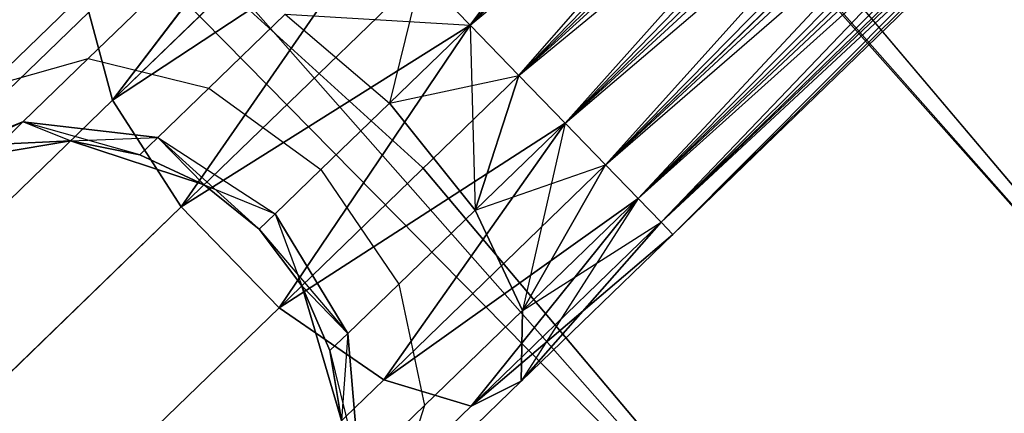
# Model space of a CAD drawing. Extents: x -91 to 91, y -91 to 262.
# Tile 447 of 480: x 43.32 to 46.67, y 42.14 to 43.48. Entities that reach past the tile are written whole.
import ezdxf

# ---------------------------------------------------------------- set-up
doc = ezdxf.new("R2010")
doc.units = 0
doc.header["$LTSCALE"] = 25.4
doc.layers.get('0').update_dxf_attribs({"linetype": 'CONTINUOUS'})

# ---------------------------------------------------------------- blocks, each defined once
blk = doc.blocks.new('ETE0_STL_1')
at = {"color": 0}
for p, q in [((44.8491, 43.4633, 169.0076), (50.3741, 48.815, 169.0076)), ((44.8491, 43.4633, 169.0076), (50.3741, 48.815, 169.0076)), ((44.8491, 43.4633, 171.0076), (50.3741, 48.815, 171.0076)), ((44.8491, 43.4633, 171.0076), (50.3741, 48.815, 171.0076)), ((50.3741, 48.815, 171.0076), (45.0156, 43.2914, 170.9785)), ((50.3741, 48.815, 171.0076), (45.0156, 43.2914, 170.9785)), ((45.0156, 43.2914, 169.0367), (50.5407, 48.6431, 169.0367)), ((45.0156, 43.2914, 169.0367), (50.5407, 48.6431, 169.0367)), ((45.1725, 43.1295, 169.1222), (50.5407, 48.6431, 169.0367)), ((45.1725, 43.1295, 169.1222), (50.5407, 48.6431, 169.0367)), ((45.0156, 43.2914, 170.9785), (50.6975, 48.4812, 170.8931)), ((45.0156, 43.2914, 170.9785), (50.6975, 48.4812, 170.8931)), ((45.1725, 43.1295, 170.8931), (50.6975, 48.4812, 170.8931)), ((45.1725, 43.1295, 170.8931), (50.6975, 48.4812, 170.8931)), ((45.3105, 42.987, 170.7561), (50.6975, 48.4812, 170.8931)), ((45.3105, 42.987, 170.7561), (50.6975, 48.4812, 170.8931)), ((38.6948, 48.4429, 330.5076), (44.6868, 42.9777, 330.5076)), ((44.6868, 42.9777, 321.0076), (38.6948, 48.4429, 321.0076)), ((44.6868, 42.9777, 321.0076), (38.6948, 48.4429, 321.0076)), ((38.6948, 48.4429, 330.5076), (44.6868, 42.9777, 330.5076)), ((45.1725, 43.1295, 169.1222), (50.8355, 48.3387, 169.2591)), ((45.1725, 43.1295, 169.1222), (50.8355, 48.3387, 169.2591)), ((45.3105, 42.987, 169.2591), (50.8355, 48.3387, 169.2591)), ((45.3105, 42.987, 169.2591), (50.8355, 48.3387, 169.2591)), ((45.4217, 42.8722, 169.4395), (50.8355, 48.3387, 169.2591)), ((45.4217, 42.8722, 169.4395), (50.8355, 48.3387, 169.2591)), ((45.3105, 42.987, 170.7561), (50.9467, 48.2239, 170.5757)), ((45.3105, 42.987, 170.7561), (50.9467, 48.2239, 170.5757)), ((45.4217, 42.8722, 170.5757), (50.9467, 48.2239, 170.5757)), ((45.4217, 42.8722, 170.5757), (50.9467, 48.2239, 170.5757)), ((45.4997, 42.7917, 170.3622), (50.9467, 48.2239, 170.5757)), ((45.4997, 42.7917, 170.3622), (50.9467, 48.2239, 170.5757)), ((45.4217, 42.8722, 169.4395), (51.0247, 48.1434, 169.653)), ((45.4217, 42.8722, 169.4395), (51.0247, 48.1434, 169.653)), ((45.4997, 42.7917, 169.653), (51.0247, 48.1434, 169.653)), ((45.4997, 42.7917, 169.653), (51.0247, 48.1434, 169.653)), ((45.5398, 42.7503, 169.8871), (51.0247, 48.1434, 169.653)), ((45.5398, 42.7503, 169.8871), (51.0247, 48.1434, 169.653)), ((45.4997, 42.7917, 170.3622), (51.0648, 48.1019, 170.1281)), ((45.4997, 42.7917, 170.3622), (51.0648, 48.1019, 170.1281)), ((45.5398, 42.7503, 170.1281), (51.0648, 48.1019, 170.1281)), ((45.5398, 42.7503, 170.1281), (51.0648, 48.1019, 170.1281)), ((45.5398, 42.7503, 169.8871), (51.0648, 48.1019, 170.1281)), ((45.5398, 42.7503, 169.8871), (51.0648, 48.1019, 170.1281)), ((46.9069, 40.4666, 327.5076), (41.2237, 46.243, 327.5076)), ((41.2237, 46.243, 328.5076), (46.9069, 40.4666, 328.5076)), ((46.9069, 40.4666, 327.5076), (41.2237, 46.243, 327.5076)), ((41.2237, 46.243, 328.5076), (46.9069, 40.4666, 328.5076)), ((44.8491, 43.4633, 321.0076), (46.9351, 45.817, 320.7428)), ((44.8491, 43.4633, 321.0076), (46.9351, 45.817, 320.7428)), ((44.8491, 43.4633, 319.0076), (46.5789, 45.7858, 318.9072)), ((44.8491, 43.4633, 319.0076), (46.5789, 45.7858, 318.9072)), ((44.8491, 43.4633, 321.0076), (47.2681, 45.4732, 320.7428)), ((44.8491, 43.4633, 321.0076), (47.2681, 45.4732, 320.7428)), ((45.0156, 43.2914, 320.9785), (47.2681, 45.4732, 320.7428)), ((45.0156, 43.2914, 320.9785), (47.2681, 45.4732, 320.7428)), ((45.1725, 43.1295, 320.8931), (47.2681, 45.4732, 320.7428)), ((45.1725, 43.1295, 320.8931), (47.2681, 45.4732, 320.7428)), ((46.8899, 45.4401, 318.794), (44.8491, 43.4633, 319.0076)), ((46.8899, 45.4401, 318.794), (44.8491, 43.4633, 319.0076)), ((45.0156, 43.2914, 319.0367), (46.8899, 45.4401, 318.794)), ((45.0156, 43.2914, 319.0367), (46.8899, 45.4401, 318.794)), ((50.1646, 38.9328, 158.5), (44.6537, 45.1475, 158.5)), ((44.6537, 45.1475, 159.5), (50.1646, 38.9328, 159.5)), ((50.1646, 38.9328, 158.5), (44.6537, 45.1475, 158.5)), ((44.6537, 45.1475, 159.5), (50.1646, 38.9328, 159.5)), ((45.0156, 43.2914, 319.0367), (47.2255, 45.1182, 318.9072)), ((45.0156, 43.2914, 319.0367), (47.2255, 45.1182, 318.9072)), ((45.1725, 43.1295, 320.8931), (47.5391, 45.1457, 320.5228)), ((45.1725, 43.1295, 320.8931), (47.5391, 45.1457, 320.5228)), ((45.1725, 43.1295, 319.1222), (47.2255, 45.1182, 318.9072)), ((45.1725, 43.1295, 319.1222), (47.2255, 45.1182, 318.9072)), ((45.3105, 42.987, 320.7561), (47.5391, 45.1457, 320.5228)), ((45.3105, 42.987, 320.7561), (47.5391, 45.1457, 320.5228)), ((45.3105, 42.987, 319.2591), (47.2255, 45.1182, 318.9072)), ((45.3105, 42.987, 319.2591), (47.2255, 45.1182, 318.9072)), ((45.4217, 42.8722, 320.5757), (47.5391, 45.1457, 320.5228)), ((45.4217, 42.8722, 320.5757), (47.5391, 45.1457, 320.5228)), ((44.7911, 45.0112, 159.5), (50.283, 38.7797, 159.5)), ((50.283, 38.7797, 169), (44.7911, 45.0112, 169)), ((44.7911, 45.0112, 159.5), (50.283, 38.7797, 159.5)), ((50.283, 38.7797, 169), (44.7911, 45.0112, 169)), ((45.3105, 42.987, 319.2591), (47.5089, 44.8939, 319.2211)), ((45.3105, 42.987, 319.2591), (47.5089, 44.8939, 319.2211)), ((45.4217, 42.8722, 320.5757), (47.6859, 44.9094, 320.1334)), ((45.4217, 42.8722, 320.5757), (47.6859, 44.9094, 320.1334)), ((45.4217, 42.8722, 319.4395), (47.5089, 44.8939, 319.2211)), ((45.4217, 42.8722, 319.4395), (47.5089, 44.8939, 319.2211)), ((45.4997, 42.7917, 320.3622), (47.6859, 44.9094, 320.1334)), ((45.4997, 42.7917, 320.3622), (47.6859, 44.9094, 320.1334)), ((45.4997, 42.7917, 319.653), (47.5089, 44.8939, 319.2211)), ((45.4997, 42.7917, 319.653), (47.5089, 44.8939, 319.2211)), ((45.5398, 42.7503, 320.1281), (47.6859, 44.9094, 320.1334)), ((45.5398, 42.7503, 320.1281), (47.6859, 44.9094, 320.1334)), ((45.4997, 42.7917, 319.653), (47.675, 44.8185, 319.6635)), ((45.4997, 42.7917, 319.653), (47.675, 44.8185, 319.6635)), ((45.5398, 42.7503, 319.8871), (47.675, 44.8185, 319.6635)), ((45.5398, 42.7503, 320.1281), (47.675, 44.8185, 319.6635)), ((45.5398, 42.7503, 320.1281), (47.675, 44.8185, 319.6635)), ((45.5398, 42.7503, 319.8871), (47.675, 44.8185, 319.6635)), ((43.6323, 43.2079, 319.4683), (44.2765, 44.0545, 319.4395)), ((43.6323, 43.2079, 319.4683), (44.2765, 44.0545, 319.4395)), ((44.2765, 44.0545, 170.5757), (43.6323, 43.2079, 170.5469)), ((44.2765, 44.0545, 170.5757), (43.6323, 43.2079, 170.5469)), ((51.1219, 37.667, 330.5076), (45.768, 44.0175, 330.5076)), ((45.768, 44.0175, 321.0076), (51.1219, 37.667, 321.0076)), ((51.1219, 37.667, 330.5076), (45.768, 44.0175, 330.5076)), ((45.768, 44.0175, 321.0076), (51.1219, 37.667, 321.0076)), ((49.0953, 37.8636, 159.5), (43.733, 43.9479, 159.5)), ((43.733, 43.9479, 169), (49.0953, 37.8636, 169)), ((43.733, 43.9479, 169), (49.0953, 37.8636, 169)), ((49.0953, 37.8636, 159.5), (43.733, 43.9479, 159.5)), ((43.6323, 43.2079, 319.4683), (44.3878, 43.9397, 319.2591)), ((43.6323, 43.2079, 319.4683), (44.3878, 43.9397, 319.2591)), ((44.3878, 43.9397, 170.7561), (43.6323, 43.2079, 170.5469)), ((44.3878, 43.9397, 170.7561), (43.6323, 43.2079, 170.5469)), ((43.6323, 43.2079, 319.4683), (44.5258, 43.7971, 319.1222)), ((43.6323, 43.2079, 319.4683), (44.5258, 43.7971, 319.1222)), ((44.5258, 43.7971, 170.8931), (43.6323, 43.2079, 170.5469)), ((44.5258, 43.7971, 170.8931), (43.6323, 43.2079, 170.5469)), ((43.866, 42.8442, 319.2628), (44.5258, 43.7971, 319.1222)), ((43.866, 42.8442, 319.2628), (44.5258, 43.7971, 319.1222)), ((44.5258, 43.7971, 170.8931), (43.866, 42.8442, 170.7524)), ((44.5258, 43.7971, 170.8931), (43.866, 42.8442, 170.7524)), ((43.2039, 43.2518, 320.6786), (43.6418, 43.676, 320.2712)), ((43.2039, 43.2518, 320.6786), (43.6418, 43.676, 320.2712)), ((43.6418, 43.676, 169.744), (43.2039, 43.2518, 169.3366)), ((43.6418, 43.676, 169.744), (43.2039, 43.2518, 169.3366)), ((43.5493, 43.35, 320.9951), (43.8829, 43.6732, 320.6847)), ((43.5493, 43.35, 320.9951), (43.8829, 43.6732, 320.6847)), ((43.8829, 43.6732, 169.3306), (43.5493, 43.35, 169.0201)), ((43.8829, 43.6732, 169.3306), (43.5493, 43.35, 169.0201)), ((43.866, 42.8442, 319.2628), (44.6826, 43.6352, 319.0367)), ((43.866, 42.8442, 319.2628), (44.6826, 43.6352, 319.0367)), ((44.6826, 43.6352, 170.9785), (43.866, 42.8442, 170.7524)), ((44.6826, 43.6352, 170.9785), (43.866, 42.8442, 170.7524)), ((44.6826, 43.6352, 169.0367), (44.5742, 43.1971, 168.9315)), ((44.6826, 43.6352, 169.0367), (44.5742, 43.1971, 168.9315)), ((44.6826, 43.6352, 319.0367), (44.8491, 43.4633, 319.0076)), ((44.8491, 43.4633, 321.0076), (44.6826, 43.6352, 320.9785)), ((44.6826, 43.6352, 319.0367), (44.8491, 43.4633, 319.0076)), ((44.8491, 43.4633, 321.0076), (44.6826, 43.6352, 320.9785)), ((44.8491, 43.4633, 169.0076), (44.6826, 43.6352, 169.0367)), ((44.6826, 43.6352, 170.9785), (44.8491, 43.4633, 171.0076)), ((44.6826, 43.6352, 170.9785), (44.8491, 43.4633, 171.0076)), ((44.8491, 43.4633, 169.0076), (44.6826, 43.6352, 169.0367)), ((43.0027, 42.9766, 320.3427), (43.5514, 43.508, 319.8322)), ((43.0027, 42.9766, 320.3427), (43.5514, 43.508, 319.8322)), ((43.5514, 43.508, 170.183), (43.0027, 42.9766, 169.6726)), ((43.5514, 43.508, 170.183), (43.0027, 42.9766, 169.6726)), ((43.6323, 43.2079, 319.4683), (43.5514, 43.508, 319.8322)), ((43.6323, 43.2079, 319.4683), (43.5514, 43.508, 319.8322)), ((43.5514, 43.508, 170.183), (43.6323, 43.2079, 170.5469)), ((43.5514, 43.508, 170.183), (43.6323, 43.2079, 170.5469)), ((43.9597, 43.2488, 321.2195), (44.2194, 43.5004, 320.9779)), ((43.9597, 43.2488, 321.2195), (44.2194, 43.5004, 320.9779)), ((44.2194, 43.5004, 169.0373), (43.9597, 43.2488, 168.7957)), ((44.2194, 43.5004, 169.0373), (43.9597, 43.2488, 168.7957)), ((44.2194, 43.5004, 320.9779), (44.8491, 43.4633, 321.0076)), ((44.2194, 43.5004, 320.9779), (44.8491, 43.4633, 321.0076)), ((44.2194, 43.5004, 320.9779), (44.5742, 43.1971, 321.0837)), ((44.2194, 43.5004, 320.9779), (44.5742, 43.1971, 321.0837)), ((44.2194, 43.5004, 169.0373), (44.5742, 43.1971, 168.9315)), ((44.2194, 43.5004, 169.0373), (44.5742, 43.1971, 168.9315)), ((43.866, 42.8442, 319.2628), (44.8491, 43.4633, 319.0076)), ((43.866, 42.8442, 319.2628), (44.8491, 43.4633, 319.0076)), ((44.8491, 43.4633, 171.0076), (43.866, 42.8442, 170.7524)), ((44.8491, 43.4633, 171.0076), (43.866, 42.8442, 170.7524)), ((44.199, 42.5004, 319.2628), (44.8491, 43.4633, 319.0076)), ((44.199, 42.5004, 319.2628), (44.8491, 43.4633, 319.0076)), ((44.8491, 43.4633, 171.0076), (44.199, 42.5004, 170.7524)), ((44.8491, 43.4633, 171.0076), (44.199, 42.5004, 170.7524)), ((44.8491, 43.4633, 321.0076), (44.5742, 43.1971, 321.0837)), ((44.8491, 43.4633, 321.0076), (44.5742, 43.1971, 321.0837)), ((44.5742, 43.1971, 168.9315), (44.8491, 43.4633, 169.0076)), ((44.5742, 43.1971, 168.9315), (44.8491, 43.4633, 169.0076)), ((45.0156, 43.2914, 320.9785), (44.8491, 43.4633, 321.0076)), ((44.8491, 43.4633, 319.0076), (45.0156, 43.2914, 319.0367)), ((45.0156, 43.2914, 320.9785), (44.8491, 43.4633, 321.0076)), ((44.8491, 43.4633, 319.0076), (45.0156, 43.2914, 319.0367)), ((45.0156, 43.2914, 169.0367), (44.8491, 43.4633, 169.0076)), ((44.8491, 43.4633, 171.0076), (45.0156, 43.2914, 170.9785)), ((44.8491, 43.4633, 169.0076), (44.8661, 42.8328, 169.0373)), ((45.0156, 43.2914, 169.0367), (44.8491, 43.4633, 169.0076)), ((44.8491, 43.4633, 169.0076), (44.8661, 42.8328, 169.0373)), ((44.8491, 43.4633, 171.0076), (45.0156, 43.2914, 170.9785)), ((43.2039, 43.2518, 320.6786), (43.5493, 43.35, 320.9951)), ((43.2039, 43.2518, 320.6786), (43.5493, 43.35, 320.9951)), ((43.2039, 43.2518, 169.3366), (43.5493, 43.35, 169.0201)), ((43.2039, 43.2518, 169.3366), (43.5493, 43.35, 169.0201)), ((43.3263, 43.134, 321.4596), (43.5493, 43.35, 320.9951)), ((43.3263, 43.134, 321.4596), (43.5493, 43.35, 320.9951)), ((43.5493, 43.35, 169.0201), (43.3263, 43.134, 168.5556)), ((43.5493, 43.35, 169.0201), (43.3263, 43.134, 168.5556)), ((43.5493, 43.35, 320.9951), (43.9597, 43.2488, 321.2195)), ((43.5493, 43.35, 320.9951), (43.9597, 43.2488, 321.2195)), ((43.5493, 43.35, 169.0201), (43.9597, 43.2488, 168.7957)), ((43.5493, 43.35, 169.0201), (43.9597, 43.2488, 168.7957)), ((44.199, 42.5004, 319.2628), (45.0156, 43.2914, 319.0367)), ((44.199, 42.5004, 319.2628), (45.0156, 43.2914, 319.0367)), ((45.0156, 43.2914, 170.9785), (44.199, 42.5004, 170.7524)), ((45.0156, 43.2914, 170.9785), (44.199, 42.5004, 170.7524)), ((44.5742, 43.1971, 321.0837), (45.0156, 43.2914, 320.9785)), ((44.5742, 43.1971, 321.0837), (45.0156, 43.2914, 320.9785)), ((44.8661, 42.8328, 320.9779), (45.0156, 43.2914, 320.9785)), ((44.8661, 42.8328, 320.9779), (45.0156, 43.2914, 320.9785)), ((45.0156, 43.2914, 169.0367), (44.8661, 42.8328, 169.0373)), ((45.0156, 43.2914, 169.0367), (44.8661, 42.8328, 169.0373)), ((45.1725, 43.1295, 320.8931), (45.0156, 43.2914, 320.9785)), ((45.0156, 43.2914, 319.0367), (45.1725, 43.1295, 319.1222)), ((45.1725, 43.1295, 320.8931), (45.0156, 43.2914, 320.9785)), ((45.0156, 43.2914, 319.0367), (45.1725, 43.1295, 319.1222)), ((45.0156, 43.2914, 170.9785), (45.1725, 43.1295, 170.8931)), ((45.1725, 43.1295, 169.1222), (45.0156, 43.2914, 169.0367)), ((45.1725, 43.1295, 169.1222), (45.0156, 43.2914, 169.0367)), ((45.0156, 43.2914, 170.9785), (45.1725, 43.1295, 170.8931)), ((43.7862, 43.0807, 321.5811), (43.9597, 43.2488, 321.2195)), ((43.7862, 43.0807, 321.5811), (43.9597, 43.2488, 321.2195)), ((43.9597, 43.2488, 168.7957), (43.7862, 43.0807, 168.4341)), ((43.9597, 43.2488, 168.7957), (43.7862, 43.0807, 168.4341)), ((43.9597, 43.2488, 321.2195), (44.3412, 42.9714, 321.3005)), ((43.9597, 43.2488, 321.2195), (44.3412, 42.9714, 321.3005)), ((43.9597, 43.2488, 168.7957), (44.3412, 42.9714, 168.7147)), ((43.9597, 43.2488, 168.7957), (44.3412, 42.9714, 168.7147)), ((42.9918, 42.5875, 320.0641), (43.6323, 43.2079, 319.4683)), ((42.9918, 42.5875, 320.0641), (43.6323, 43.2079, 319.4683)), ((43.6323, 43.2079, 170.5469), (42.9918, 42.5875, 169.9511)), ((43.6323, 43.2079, 170.5469), (42.9918, 42.5875, 169.9511)), ((43.866, 42.8442, 319.2628), (43.6323, 43.2079, 319.4683)), ((43.866, 42.8442, 319.2628), (43.6323, 43.2079, 319.4683)), ((43.6323, 43.2079, 170.5469), (43.866, 42.8442, 170.7524)), ((43.6323, 43.2079, 170.5469), (43.866, 42.8442, 170.7524)), ((44.5742, 43.1971, 321.0837), (44.3412, 42.9714, 321.3005)), ((44.5742, 43.1971, 321.0837), (44.3412, 42.9714, 321.3005)), ((44.3412, 42.9714, 168.7147), (44.5742, 43.1971, 168.9315)), ((44.3412, 42.9714, 168.7147), (44.5742, 43.1971, 168.9315)), ((44.5742, 43.1971, 321.0837), (44.8661, 42.8328, 320.9779)), ((44.5742, 43.1971, 321.0837), (44.8661, 42.8328, 320.9779)), ((44.8661, 42.8328, 169.0373), (44.5742, 43.1971, 168.9315)), ((44.8661, 42.8328, 169.0373), (44.5742, 43.1971, 168.9315)), ((43.3263, 43.134, 321.4596), (42.9112, 42.9683, 321.2884)), ((43.3263, 43.134, 321.4596), (42.9112, 42.9683, 321.2884)), ((42.9112, 42.9683, 168.7269), (43.3263, 43.134, 168.5556)), ((42.9112, 42.9683, 168.7269), (43.3263, 43.134, 168.5556)), ((43.0167, 42.9902, 322.0076), (43.3263, 43.134, 321.4596)), ((43.0167, 42.9902, 322.0076), (43.3263, 43.134, 321.4596)), ((43.248, 43.0582, 322.0076), (43.3263, 43.134, 321.4596)), ((43.248, 43.0582, 322.0076), (43.3263, 43.134, 321.4596)), ((43.3263, 43.134, 168.5556), (43.248, 43.0582, 168.0076)), ((43.3263, 43.134, 168.5556), (43.248, 43.0582, 168.0076)), ((43.3263, 43.134, 321.4596), (43.7862, 43.0807, 321.5811)), ((43.4888, 43.0689, 322.0076), (43.3263, 43.134, 321.4596)), ((43.4888, 43.0689, 322.0076), (43.3263, 43.134, 321.4596)), ((43.3263, 43.134, 321.4596), (43.7862, 43.0807, 321.5811)), ((43.7862, 43.0807, 168.4341), (43.3263, 43.134, 168.5556)), ((43.7252, 43.0217, 168.0076), (43.3263, 43.134, 168.5556)), ((43.7862, 43.0807, 168.4341), (43.3263, 43.134, 168.5556)), ((43.7252, 43.0217, 168.0076), (43.3263, 43.134, 168.5556)), ((43.4888, 43.0689, 168.0076), (43.3263, 43.134, 168.5556)), ((43.4888, 43.0689, 168.0076), (43.3263, 43.134, 168.5556)), ((44.199, 42.5004, 319.2628), (45.1725, 43.1295, 319.1222)), ((44.199, 42.5004, 319.2628), (45.1725, 43.1295, 319.1222)), ((45.1725, 43.1295, 170.8931), (44.199, 42.5004, 170.7524)), ((45.1725, 43.1295, 170.8931), (44.199, 42.5004, 170.7524)), ((44.555, 42.2552, 319.4683), (45.1725, 43.1295, 319.1222)), ((44.555, 42.2552, 319.4683), (45.1725, 43.1295, 319.1222)), ((45.1725, 43.1295, 170.8931), (44.555, 42.2552, 170.5469)), ((45.1725, 43.1295, 170.8931), (44.555, 42.2552, 170.5469)), ((44.8661, 42.8328, 320.9779), (45.1725, 43.1295, 320.8931)), ((44.8661, 42.8328, 320.9779), (45.1725, 43.1295, 320.8931)), ((45.1725, 43.1295, 169.1222), (44.8661, 42.8328, 169.0373)), ((45.1725, 43.1295, 169.1222), (44.8661, 42.8328, 169.0373)), ((45.1725, 43.1295, 169.1222), (45.0281, 42.4909, 169.3306)), ((45.1725, 43.1295, 169.1222), (45.0281, 42.4909, 169.3306)), ((45.3105, 42.987, 320.7561), (45.1725, 43.1295, 320.8931)), ((45.1725, 43.1295, 319.1222), (45.3105, 42.987, 319.2591)), ((45.3105, 42.987, 320.7561), (45.1725, 43.1295, 320.8931)), ((45.1725, 43.1295, 319.1222), (45.3105, 42.987, 319.2591)), ((45.1725, 43.1295, 170.8931), (45.3105, 42.987, 170.7561)), ((45.3105, 42.987, 169.2591), (45.1725, 43.1295, 169.1222)), ((45.3105, 42.987, 169.2591), (45.1725, 43.1295, 169.1222)), ((45.1725, 43.1295, 170.8931), (45.3105, 42.987, 170.7561)), ((43.4888, 43.0689, 322.0076), (43.7862, 43.0807, 321.5811)), ((43.4888, 43.0689, 322.0076), (43.7862, 43.0807, 321.5811)), ((43.7252, 43.0217, 322.0076), (43.7862, 43.0807, 321.5811)), ((43.7252, 43.0217, 322.0076), (43.7862, 43.0807, 321.5811)), ((43.7252, 43.0217, 168.0076), (43.7862, 43.0807, 168.4341)), ((43.7252, 43.0217, 168.0076), (43.7862, 43.0807, 168.4341)), ((43.9435, 42.9193, 322.0076), (43.7862, 43.0807, 321.5811)), ((43.7862, 43.0807, 321.5811), (44.1855, 42.8206, 321.6249)), ((43.7862, 43.0807, 321.5811), (44.1855, 42.8206, 321.6249)), ((43.9435, 42.9193, 322.0076), (43.7862, 43.0807, 321.5811)), ((43.9435, 42.9193, 168.0076), (43.7862, 43.0807, 168.4341)), ((43.7862, 43.0807, 168.4341), (44.1308, 42.7676, 168.0076)), ((43.9435, 42.9193, 168.0076), (43.7862, 43.0807, 168.4341)), ((43.7862, 43.0807, 168.4341), (44.1308, 42.7676, 168.0076)), ((43.7862, 43.0807, 168.4341), (44.1855, 42.8206, 168.3903)), ((43.7862, 43.0807, 168.4341), (44.1855, 42.8206, 168.3903)), ((43.4888, 43.0689, 327.5076), (43.0167, 42.9902, 327.5076)), ((43.0167, 42.9902, 163.5076), (43.4888, 43.0689, 163.5076)), ((43.4888, 43.0689, 327.5076), (43.0167, 42.9902, 327.5076)), ((43.0167, 42.9902, 163.5076), (43.4888, 43.0689, 163.5076)), ((43.4888, 43.0689, 322.0076), (43.248, 43.0582, 322.0076)), ((43.248, 43.0582, 322.0076), (43.4888, 43.0689, 327.5076)), ((43.248, 43.0582, 322.0076), (43.4888, 43.0689, 327.5076)), ((43.4888, 43.0689, 322.0076), (43.248, 43.0582, 322.0076)), ((43.4888, 43.0689, 168.0076), (43.248, 43.0582, 168.0076)), ((43.248, 43.0582, 168.0076), (43.4888, 43.0689, 163.5076)), ((43.248, 43.0582, 168.0076), (43.4888, 43.0689, 163.5076)), ((43.4888, 43.0689, 168.0076), (43.248, 43.0582, 168.0076)), ((43.9435, 42.9193, 327.5076), (43.4888, 43.0689, 327.5076)), ((43.4888, 43.0689, 163.5076), (43.9435, 42.9193, 163.5076)), ((43.7252, 43.0217, 322.0076), (43.4888, 43.0689, 327.5076)), ((43.9435, 42.9193, 327.5076), (43.4888, 43.0689, 327.5076)), ((43.7252, 43.0217, 322.0076), (43.4888, 43.0689, 322.0076)), ((43.4888, 43.0689, 322.0076), (43.4888, 43.0689, 327.5076)), ((43.7252, 43.0217, 322.0076), (43.4888, 43.0689, 327.5076)), ((43.4888, 43.0689, 322.0076), (43.4888, 43.0689, 327.5076)), ((43.7252, 43.0217, 322.0076), (43.4888, 43.0689, 322.0076)), ((43.7252, 43.0217, 168.0076), (43.4888, 43.0689, 168.0076)), ((43.4888, 43.0689, 163.5076), (43.7252, 43.0217, 168.0076)), ((43.4888, 43.0689, 163.5076), (43.9435, 42.9193, 163.5076)), ((43.4888, 43.0689, 168.0076), (43.4888, 43.0689, 163.5076)), ((43.4888, 43.0689, 168.0076), (43.4888, 43.0689, 163.5076)), ((43.7252, 43.0217, 168.0076), (43.4888, 43.0689, 168.0076)), ((43.4888, 43.0689, 163.5076), (43.7252, 43.0217, 168.0076)), ((43.9435, 42.9193, 322.0076), (43.7252, 43.0217, 322.0076)), ((43.7252, 43.0217, 322.0076), (43.9435, 42.9193, 327.5076)), ((43.7252, 43.0217, 322.0076), (43.9435, 42.9193, 327.5076)), ((43.9435, 42.9193, 322.0076), (43.7252, 43.0217, 322.0076)), ((43.9435, 42.9193, 168.0076), (43.7252, 43.0217, 168.0076)), ((43.7252, 43.0217, 168.0076), (43.9435, 42.9193, 163.5076)), ((43.7252, 43.0217, 168.0076), (43.9435, 42.9193, 163.5076)), ((43.9435, 42.9193, 168.0076), (43.7252, 43.0217, 168.0076)), ((44.555, 42.2552, 319.4683), (45.3105, 42.987, 319.2591)), ((44.555, 42.2552, 319.4683), (45.3105, 42.987, 319.2591)), ((45.3105, 42.987, 170.7561), (44.555, 42.2552, 170.5469)), ((45.3105, 42.987, 170.7561), (44.555, 42.2552, 170.5469)), ((44.6868, 42.9777, 330.5076), (49.9143, 36.7773, 330.5076)), ((49.9143, 36.7773, 321.0076), (44.6868, 42.9777, 321.0076)), ((44.6868, 42.9777, 321.0076), (44.6868, 42.9777, 330.5076)), ((44.6868, 42.9777, 321.0076), (44.6868, 42.9777, 330.5076)), ((49.9143, 36.7773, 321.0076), (44.6868, 42.9777, 321.0076)), ((44.6868, 42.9777, 330.5076), (49.9143, 36.7773, 330.5076)), ((44.8661, 42.8328, 320.9779), (45.3105, 42.987, 320.7561)), ((44.8661, 42.8328, 320.9779), (45.3105, 42.987, 320.7561)), ((45.0281, 42.4909, 320.6847), (45.3105, 42.987, 320.7561)), ((45.0281, 42.4909, 320.6847), (45.3105, 42.987, 320.7561)), ((45.3105, 42.987, 169.2591), (45.0281, 42.4909, 169.3306)), ((45.3105, 42.987, 169.2591), (45.0281, 42.4909, 169.3306)), ((45.4217, 42.8722, 320.5757), (45.3105, 42.987, 320.7561)), ((45.3105, 42.987, 319.2591), (45.4217, 42.8722, 319.4395)), ((45.4217, 42.8722, 320.5757), (45.3105, 42.987, 320.7561)), ((45.3105, 42.987, 319.2591), (45.4217, 42.8722, 319.4395)), ((45.3105, 42.987, 170.7561), (45.4217, 42.8722, 170.5757)), ((45.4217, 42.8722, 169.4395), (45.3105, 42.987, 169.2591)), ((45.4217, 42.8722, 169.4395), (45.3105, 42.987, 169.2591)), ((45.3105, 42.987, 170.7561), (45.4217, 42.8722, 170.5757)), ((44.3412, 42.9714, 321.3005), (44.1855, 42.8206, 321.6249)), ((44.3412, 42.9714, 321.3005), (44.1855, 42.8206, 321.6249)), ((44.1855, 42.8206, 168.3903), (44.3412, 42.9714, 168.7147)), ((44.1855, 42.8206, 168.3903), (44.3412, 42.9714, 168.7147)), ((44.3412, 42.9714, 321.3005), (44.6064, 42.5812, 321.2195)), ((44.3412, 42.9714, 321.3005), (44.6064, 42.5812, 321.2195)), ((44.3412, 42.9714, 168.7147), (44.6064, 42.5812, 168.7957)), ((44.3412, 42.9714, 168.7147), (44.6064, 42.5812, 168.7957)), ((44.1308, 42.7676, 327.5076), (43.9435, 42.9193, 327.5076)), ((43.9435, 42.9193, 163.5076), (44.1308, 42.7676, 163.5076)), ((44.1308, 42.7676, 322.0076), (43.9435, 42.9193, 322.0076)), ((43.9435, 42.9193, 322.0076), (43.9435, 42.9193, 327.5076)), ((44.1308, 42.7676, 327.5076), (43.9435, 42.9193, 327.5076)), ((43.9435, 42.9193, 322.0076), (43.9435, 42.9193, 327.5076)), ((43.9435, 42.9193, 322.0076), (44.1855, 42.8206, 321.6249)), ((43.9435, 42.9193, 322.0076), (44.1855, 42.8206, 321.6249)), ((44.1308, 42.7676, 322.0076), (43.9435, 42.9193, 322.0076)), ((44.1308, 42.7676, 168.0076), (43.9435, 42.9193, 168.0076)), ((43.9435, 42.9193, 168.0076), (43.9435, 42.9193, 163.5076)), ((43.9435, 42.9193, 168.0076), (43.9435, 42.9193, 163.5076)), ((44.1308, 42.7676, 168.0076), (43.9435, 42.9193, 168.0076)), ((43.9435, 42.9193, 163.5076), (44.1308, 42.7676, 163.5076)), ((43.1737, 42.1736, 319.9068), (43.866, 42.8442, 319.2628)), ((43.1737, 42.1736, 319.9068), (43.866, 42.8442, 319.2628)), ((43.866, 42.8442, 170.7524), (43.1737, 42.1736, 170.1084)), ((43.866, 42.8442, 170.7524), (43.1737, 42.1736, 170.1084)), ((44.199, 42.5004, 319.2628), (43.866, 42.8442, 319.2628)), ((44.199, 42.5004, 319.2628), (43.866, 42.8442, 319.2628)), ((43.866, 42.8442, 170.7524), (44.199, 42.5004, 170.7524)), ((43.866, 42.8442, 170.7524), (44.199, 42.5004, 170.7524)), ((44.555, 42.2552, 319.4683), (45.4217, 42.8722, 319.4395)), ((44.555, 42.2552, 319.4683), (45.4217, 42.8722, 319.4395)), ((45.4217, 42.8722, 170.5757), (44.555, 42.2552, 170.5469)), ((45.4217, 42.8722, 170.5757), (44.555, 42.2552, 170.5469)), ((44.8524, 42.1648, 319.8322), (45.4217, 42.8722, 319.4395)), ((44.8524, 42.1648, 319.8322), (45.4217, 42.8722, 319.4395)), ((45.4217, 42.8722, 170.5757), (44.8524, 42.1648, 170.183)), ((45.4217, 42.8722, 170.5757), (44.8524, 42.1648, 170.183)), ((45.4217, 42.8722, 169.4395), (45.0232, 42.2499, 169.744)), ((45.4217, 42.8722, 169.4395), (45.0232, 42.2499, 169.744)), ((45.0281, 42.4909, 320.6847), (45.4217, 42.8722, 320.5757)), ((45.0281, 42.4909, 320.6847), (45.4217, 42.8722, 320.5757)), ((45.4217, 42.8722, 169.4395), (45.0281, 42.4909, 169.3306)), ((45.4217, 42.8722, 169.4395), (45.0281, 42.4909, 169.3306)), ((45.4997, 42.7917, 320.3622), (45.4217, 42.8722, 320.5757)), ((45.4217, 42.8722, 319.4395), (45.4997, 42.7917, 319.653)), ((45.4997, 42.7917, 320.3622), (45.4217, 42.8722, 320.5757)), ((45.4217, 42.8722, 319.4395), (45.4997, 42.7917, 319.653)), ((45.4217, 42.8722, 170.5757), (45.4997, 42.7917, 170.3622)), ((45.4997, 42.7917, 169.653), (45.4217, 42.8722, 169.4395)), ((45.4997, 42.7917, 169.653), (45.4217, 42.8722, 169.4395)), ((45.4217, 42.8722, 170.5757), (45.4997, 42.7917, 170.3622)), ((44.1855, 42.8206, 321.6249), (44.1308, 42.7676, 322.0076)), ((44.1855, 42.8206, 321.6249), (44.1308, 42.7676, 322.0076)), ((44.1308, 42.7676, 168.0076), (44.1855, 42.8206, 168.3903)), ((44.1308, 42.7676, 168.0076), (44.1855, 42.8206, 168.3903)), ((44.4328, 42.4131, 321.5811), (44.1855, 42.8206, 321.6249)), ((44.4328, 42.4131, 321.5811), (44.1855, 42.8206, 321.6249)), ((44.1855, 42.8206, 168.3903), (44.2765, 42.5755, 168.0076)), ((44.1855, 42.8206, 168.3903), (44.2765, 42.5755, 168.0076)), ((44.1855, 42.8206, 168.3903), (44.4328, 42.4131, 168.4341)), ((44.1855, 42.8206, 168.3903), (44.4328, 42.4131, 168.4341)), ((44.6064, 42.5812, 321.2195), (44.8661, 42.8328, 320.9779)), ((44.6064, 42.5812, 321.2195), (44.8661, 42.8328, 320.9779)), ((44.8661, 42.8328, 169.0373), (44.6064, 42.5812, 168.7957)), ((44.8661, 42.8328, 169.0373), (44.6064, 42.5812, 168.7957)), ((44.8661, 42.8328, 320.9779), (45.0281, 42.4909, 320.6847)), ((44.8661, 42.8328, 320.9779), (45.0281, 42.4909, 320.6847)), ((45.0281, 42.4909, 169.3306), (44.8661, 42.8328, 169.0373)), ((45.0281, 42.4909, 169.3306), (44.8661, 42.8328, 169.0373)), ((44.8524, 42.1648, 319.8322), (45.4997, 42.7917, 319.653)), ((44.8524, 42.1648, 319.8322), (45.4997, 42.7917, 319.653)), ((45.4997, 42.7917, 170.3622), (44.8524, 42.1648, 170.183)), ((45.4997, 42.7917, 170.3622), (44.8524, 42.1648, 170.183)), ((45.0232, 42.2499, 320.2712), (45.4997, 42.7917, 320.3622)), ((45.0232, 42.2499, 320.2712), (45.4997, 42.7917, 320.3622)), ((45.4997, 42.7917, 169.653), (45.0232, 42.2499, 169.744)), ((45.4997, 42.7917, 169.653), (45.0232, 42.2499, 169.744)), ((45.0281, 42.4909, 320.6847), (45.4997, 42.7917, 320.3622)), ((45.0281, 42.4909, 320.6847), (45.4997, 42.7917, 320.3622)), ((45.5398, 42.7503, 320.1281), (45.4997, 42.7917, 320.3622)), ((45.4997, 42.7917, 319.653), (45.5398, 42.7503, 319.8871)), ((45.5398, 42.7503, 320.1281), (45.4997, 42.7917, 320.3622)), ((45.4997, 42.7917, 319.653), (45.5398, 42.7503, 319.8871)), ((45.4997, 42.7917, 170.3622), (45.5398, 42.7503, 170.1281)), ((45.5398, 42.7503, 169.8871), (45.4997, 42.7917, 169.653)), ((45.5398, 42.7503, 169.8871), (45.4997, 42.7917, 169.653)), ((45.4997, 42.7917, 170.3622), (45.5398, 42.7503, 170.1281)), ((44.2765, 42.5755, 327.5076), (44.1308, 42.7676, 327.5076)), ((44.1308, 42.7676, 163.5076), (44.2765, 42.5755, 163.5076)), ((44.2765, 42.5755, 322.0076), (44.1308, 42.7676, 322.0076)), ((44.1308, 42.7676, 322.0076), (44.1308, 42.7676, 327.5076)), ((44.2765, 42.5755, 327.5076), (44.1308, 42.7676, 327.5076)), ((44.1308, 42.7676, 322.0076), (44.1308, 42.7676, 327.5076)), ((44.1308, 42.7676, 322.0076), (44.4328, 42.4131, 321.5811)), ((44.2765, 42.5755, 322.0076), (44.1308, 42.7676, 322.0076)), ((44.1308, 42.7676, 322.0076), (44.4328, 42.4131, 321.5811)), ((44.2765, 42.5755, 168.0076), (44.1308, 42.7676, 168.0076)), ((44.1308, 42.7676, 168.0076), (44.1308, 42.7676, 163.5076)), ((44.1308, 42.7676, 168.0076), (44.1308, 42.7676, 163.5076)), ((44.2765, 42.5755, 168.0076), (44.1308, 42.7676, 168.0076)), ((44.1308, 42.7676, 163.5076), (44.2765, 42.5755, 163.5076)), ((44.8524, 42.1648, 319.8322), (45.5398, 42.7503, 319.8871)), ((44.8524, 42.1648, 319.8322), (45.5398, 42.7503, 319.8871)), ((45.5398, 42.7503, 170.1281), (44.8524, 42.1648, 170.183)), ((45.5398, 42.7503, 170.1281), (44.8524, 42.1648, 170.183)), ((45.0232, 42.2499, 320.2712), (45.5398, 42.7503, 320.1281)), ((45.0232, 42.2499, 320.2712), (45.5398, 42.7503, 319.8871)), ((45.0232, 42.2499, 320.2712), (45.5398, 42.7503, 320.1281)), ((45.0232, 42.2499, 320.2712), (45.5398, 42.7503, 319.8871)), ((45.5398, 42.7503, 170.1281), (45.0232, 42.2499, 169.744)), ((45.5398, 42.7503, 169.8871), (45.0232, 42.2499, 169.744)), ((45.5398, 42.7503, 169.8871), (45.0232, 42.2499, 169.744)), ((45.5398, 42.7503, 170.1281), (45.0232, 42.2499, 169.744)), ((44.4116, 42.1163, 327.5076), (44.2765, 42.5755, 327.5076)), ((44.2765, 42.5755, 163.5076), (44.4116, 42.1163, 163.5076)), ((44.3719, 42.3541, 322.0076), (44.2765, 42.5755, 327.5076)), ((44.4116, 42.1163, 327.5076), (44.2765, 42.5755, 327.5076)), ((44.3719, 42.3541, 322.0076), (44.2765, 42.5755, 327.5076)), ((44.3719, 42.3541, 322.0076), (44.2765, 42.5755, 322.0076)), ((44.2765, 42.5755, 322.0076), (44.2765, 42.5755, 327.5076)), ((44.2765, 42.5755, 322.0076), (44.2765, 42.5755, 327.5076)), ((44.2765, 42.5755, 322.0076), (44.4328, 42.4131, 321.5811)), ((44.2765, 42.5755, 322.0076), (44.4328, 42.4131, 321.5811)), ((44.3719, 42.3541, 322.0076), (44.2765, 42.5755, 322.0076)), ((44.4328, 42.4131, 168.4341), (44.2765, 42.5755, 168.0076)), ((44.4328, 42.4131, 168.4341), (44.2765, 42.5755, 168.0076)), ((44.3719, 42.3541, 168.0076), (44.2765, 42.5755, 168.0076)), ((44.2765, 42.5755, 163.5076), (44.3719, 42.3541, 168.0076)), ((44.2765, 42.5755, 163.5076), (44.4116, 42.1163, 163.5076)), ((44.2765, 42.5755, 168.0076), (44.2765, 42.5755, 163.5076)), ((44.2765, 42.5755, 168.0076), (44.2765, 42.5755, 163.5076)), ((44.3719, 42.3541, 168.0076), (44.2765, 42.5755, 168.0076)), ((44.2765, 42.5755, 163.5076), (44.3719, 42.3541, 168.0076)), ((44.4328, 42.4131, 321.5811), (44.6064, 42.5812, 321.2195)), ((44.4328, 42.4131, 321.5811), (44.6064, 42.5812, 321.2195)), ((44.6064, 42.5812, 168.7957), (44.4328, 42.4131, 168.4341)), ((44.6064, 42.5812, 168.7957), (44.4328, 42.4131, 168.4341)), ((44.6064, 42.5812, 321.2195), (44.6944, 42.1677, 320.9951)), ((44.6064, 42.5812, 321.2195), (44.6944, 42.1677, 320.9951)), ((44.6064, 42.5812, 168.7957), (44.6944, 42.1677, 169.0201)), ((44.6064, 42.5812, 168.7957), (44.6944, 42.1677, 169.0201)), ((43.5067, 41.8298, 319.9068), (44.199, 42.5004, 319.2628)), ((43.5067, 41.8298, 319.9068), (44.199, 42.5004, 319.2628)), ((44.199, 42.5004, 170.7524), (43.5067, 41.8298, 170.1084)), ((44.199, 42.5004, 170.7524), (43.5067, 41.8298, 170.1084)), ((44.555, 42.2552, 319.4683), (44.199, 42.5004, 319.2628)), ((44.555, 42.2552, 319.4683), (44.199, 42.5004, 319.2628)), ((44.199, 42.5004, 170.7524), (44.555, 42.2552, 170.5469)), ((44.199, 42.5004, 170.7524), (44.555, 42.2552, 170.5469)), ((44.6944, 42.1677, 320.9951), (45.0281, 42.4909, 320.6847)), ((44.6944, 42.1677, 320.9951), (45.0281, 42.4909, 320.6847)), ((45.0281, 42.4909, 169.3306), (44.6944, 42.1677, 169.0201)), ((45.0281, 42.4909, 169.3306), (44.6944, 42.1677, 169.0201)), ((45.0281, 42.4909, 320.6847), (45.0232, 42.2499, 320.2712)), ((45.0281, 42.4909, 320.6847), (45.0232, 42.2499, 320.2712)), ((45.0232, 42.2499, 169.744), (45.0281, 42.4909, 169.3306)), ((45.0232, 42.2499, 169.744), (45.0281, 42.4909, 169.3306)), ((44.3719, 42.3541, 322.0076), (44.4328, 42.4131, 321.5811)), ((44.3719, 42.3541, 322.0076), (44.4328, 42.4131, 321.5811)), ((44.4328, 42.4131, 168.4341), (44.3719, 42.3541, 168.0076)), ((44.4328, 42.4131, 168.4341), (44.3719, 42.3541, 168.0076)), ((44.4328, 42.4131, 168.4341), (44.4116, 42.1163, 168.0076)), ((44.4328, 42.4131, 168.4341), (44.4116, 42.1163, 168.0076)), ((44.4715, 41.9518, 321.4596), (44.4328, 42.4131, 321.5811)), ((44.4715, 41.9518, 321.4596), (44.4328, 42.4131, 321.5811)), ((44.4328, 42.4131, 168.4341), (44.4715, 41.9518, 168.5556)), ((44.4328, 42.4131, 168.4341), (44.4715, 41.9518, 168.5556)), ((44.4116, 42.1163, 322.0076), (44.3719, 42.3541, 322.0076)), ((44.3719, 42.3541, 322.0076), (44.4116, 42.1163, 327.5076)), ((44.3719, 42.3541, 322.0076), (44.4116, 42.1163, 327.5076)), ((44.3719, 42.3541, 322.0076), (44.4715, 41.9518, 321.4596)), ((44.4116, 42.1163, 322.0076), (44.3719, 42.3541, 322.0076)), ((44.3719, 42.3541, 322.0076), (44.4715, 41.9518, 321.4596)), ((44.4116, 42.1163, 168.0076), (44.3719, 42.3541, 168.0076)), ((44.3719, 42.3541, 168.0076), (44.4116, 42.1163, 163.5076)), ((44.3719, 42.3541, 168.0076), (44.4116, 42.1163, 163.5076)), ((44.4116, 42.1163, 168.0076), (44.3719, 42.3541, 168.0076)), ((43.9145, 41.6348, 320.0641), (44.555, 42.2552, 319.4683)), ((43.9145, 41.6348, 320.0641), (44.555, 42.2552, 319.4683)), ((44.555, 42.2552, 170.5469), (43.9145, 41.6348, 169.9511)), ((44.555, 42.2552, 170.5469), (43.9145, 41.6348, 169.9511)), ((44.8524, 42.1648, 319.8322), (44.555, 42.2552, 319.4683)), ((44.8524, 42.1648, 319.8322), (44.555, 42.2552, 319.4683)), ((44.555, 42.2552, 170.5469), (44.8524, 42.1648, 170.183)), ((44.555, 42.2552, 170.5469), (44.8524, 42.1648, 170.183)), ((44.5852, 41.8257, 320.6786), (45.0232, 42.2499, 320.2712)), ((44.5852, 41.8257, 320.6786), (45.0232, 42.2499, 320.2712)), ((45.0232, 42.2499, 169.744), (44.5852, 41.8257, 169.3366)), ((45.0232, 42.2499, 169.744), (44.5852, 41.8257, 169.3366)), ((45.0232, 42.2499, 320.2712), (44.8524, 42.1648, 319.8322)), ((45.0232, 42.2499, 320.2712), (44.8524, 42.1648, 319.8322)), ((44.8524, 42.1648, 170.183), (45.0232, 42.2499, 169.744)), ((44.8524, 42.1648, 170.183), (45.0232, 42.2499, 169.744)), ((44.3037, 41.6333, 320.3427), (44.8524, 42.1648, 319.8322)), ((44.3037, 41.6333, 320.3427), (44.8524, 42.1648, 319.8322)), ((44.8524, 42.1648, 170.183), (44.3037, 41.6333, 169.6726)), ((44.8524, 42.1648, 170.183), (44.3037, 41.6333, 169.6726)), ((44.4715, 41.9518, 321.4596), (44.6944, 42.1677, 320.9951)), ((44.4715, 41.9518, 321.4596), (44.6944, 42.1677, 320.9951)), ((44.6944, 42.1677, 169.0201), (44.4715, 41.9518, 168.5556)), ((44.6944, 42.1677, 169.0201), (44.4715, 41.9518, 168.5556)), ((44.6944, 42.1677, 320.9951), (44.5852, 41.8257, 320.6786)), ((44.6944, 42.1677, 320.9951), (44.5852, 41.8257, 320.6786)), ((44.6944, 42.1677, 169.0201), (44.5852, 41.8257, 169.3366)), ((44.6944, 42.1677, 169.0201), (44.5852, 41.8257, 169.3366))]:
    blk.add_line(p, q, dxfattribs=at)

msp = doc.modelspace()

# ---------------------------------------------------------------- block references
at = {"color": 253}
msp.add_blockref('ETE0_STL_1', (0, 0), dxfattribs=at)

doc.saveas('drawing.dxf')
